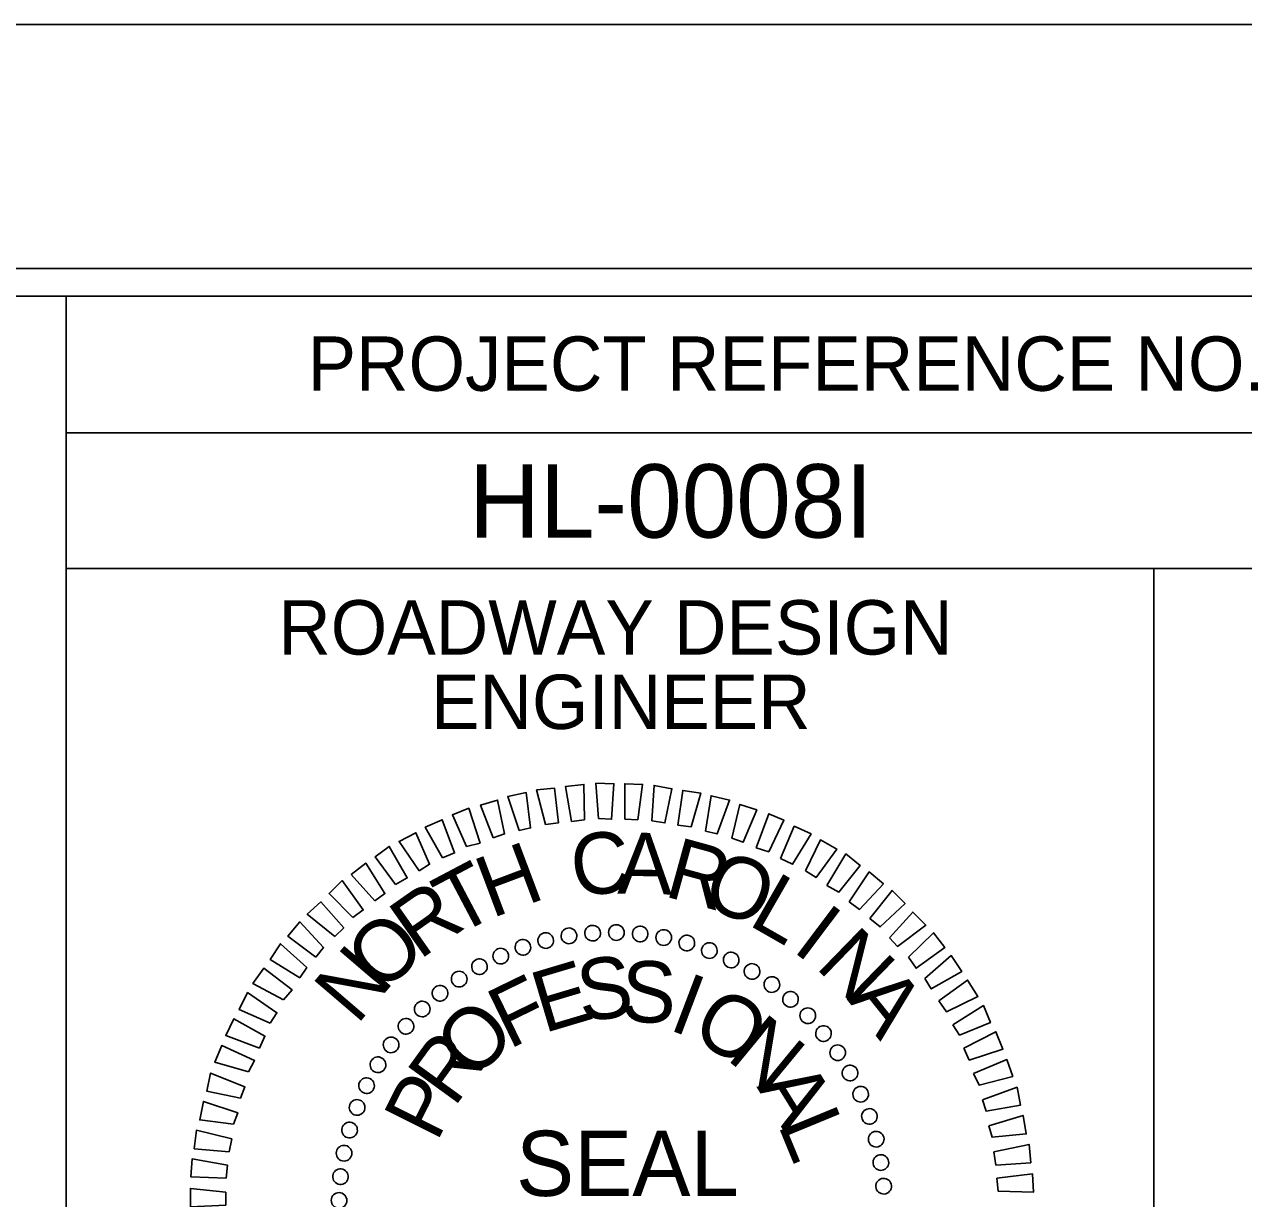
# Model space of a CAD drawing. Extents: x 3025871 to 3026431, y 707165 to 707825.
# Drawn here: x 3026241.49 to 3026258.31, y 707719.14 to 707735.34 of the extents above; entities that cross this region are included whole.
import ezdxf

# ---------------------------------------------------------------- set-up
doc = ezdxf.new("R2010")
doc.units = 0
for name, color, linetype in [('Old_Level_39', 7, 'Continuous'), ('Sheet Block Title CELL', 7, 'Continuous'), ('Sheet Cutting Line CELL', 7, 'Continuous'), ('Sheet Sticker Exception Certification CELL', 7, 'Continuous'), ('Typical Terminator CELL', 7, 'Continuous')]:
    doc.layers.add(name, color=color, linetype=linetype)

msp = doc.modelspace()

# ---------------------------------------------------------------- linework, layer by layer
at = {"layer": 'Old_Level_39'}
msp.add_lwpolyline([(3026273.948, 707731.968), (3026023.973, 707731.968), (3026023.973, 707573.703), (3026273.948, 707573.703)], close=True, dxfattribs=at)
at = {"layer": 'Sheet Block Title CELL'}
for p, q in [((3026249.006, 707722.76), (3026249.006, 707722.76)), ((3026249.328, 707722.805), (3026249.328, 707722.805)), ((3026249.658, 707722.812), (3026249.658, 707722.812)), ((3026249.988, 707722.79), (3026249.988, 707722.79)), ((3026248.361, 707722.61), (3026248.361, 707722.61)), ((3026248.676, 707722.7), (3026248.676, 707722.7)), ((3026250.311, 707722.737), (3026250.311, 707722.737)), ((3026250.626, 707722.67), (3026250.626, 707722.67)), ((3026248.061, 707722.49), (3026248.061, 707722.49)), ((3026250.941, 707722.565), (3026250.941, 707722.565)), ((3026251.241, 707722.43), (3026251.241, 707722.43)), ((3026247.768, 707722.34), (3026247.768, 707722.34)), ((3026251.533, 707722.28), (3026251.533, 707722.28)), ((3026247.483, 707722.167), (3026247.483, 707722.167)), ((3026251.803, 707722.092), (3026251.803, 707722.092)), ((3026247.221, 707721.98), (3026247.221, 707721.98)), ((3026246.973, 707721.755), (3026246.973, 707721.755)), ((3026252.066, 707721.89), (3026252.066, 707721.89)), ((3026252.298, 707721.665), (3026252.298, 707721.665)), ((3026246.748, 707721.522), (3026246.748, 707721.522)), ((3026252.523, 707721.417), (3026252.523, 707721.417)), ((3026246.546, 707721.26), (3026246.546, 707721.26)), ((3026252.711, 707721.155), (3026252.711, 707721.155)), ((3026246.358, 707720.99), (3026246.358, 707720.99)), ((3026252.883, 707720.87), (3026252.883, 707720.87)), ((3026246.208, 707720.697), (3026246.208, 707720.697)), ((3026253.033, 707720.577), (3026253.033, 707720.577)), ((3026246.073, 707720.397), (3026246.073, 707720.397)), ((3026253.153, 707720.277), (3026253.153, 707720.277)), ((3026245.968, 707720.082), (3026245.968, 707720.082)), ((3026253.243, 707719.962), (3026253.243, 707719.962)), ((3026245.901, 707719.767), (3026245.901, 707719.767)), ((3026253.303, 707719.632), (3026253.303, 707719.632)), ((3026245.848, 707719.445), (3026245.848, 707719.445)), ((3026253.348, 707719.31), (3026253.348, 707719.31))]:
    msp.add_line(p, q, dxfattribs=at)
for points in [[(3026248.676, 707724.297), (3026248.556, 707724.777), (3026248.803, 707724.8), (3026248.856, 707724.32)], [(3026249.036, 707724.342), (3026248.953, 707724.822), (3026249.208, 707724.852), (3026249.216, 707724.365)], [(3026249.411, 707724.38), (3026249.373, 707724.867), (3026249.621, 707724.86), (3026249.591, 707724.372)], [(3026249.771, 707724.372), (3026249.771, 707724.86), (3026250.018, 707724.852), (3026249.951, 707724.365)], [(3026250.146, 707724.35), (3026250.176, 707724.837), (3026250.423, 707724.792), (3026250.326, 707724.32)], [(3026250.506, 707724.29), (3026250.573, 707724.77), (3026250.821, 707724.732), (3026250.686, 707724.267)], [(3026247.956, 707724.117), (3026247.783, 707724.567), (3026248.016, 707724.635), (3026248.113, 707724.17)], [(3026248.316, 707724.215), (3026248.158, 707724.687), (3026248.413, 707724.74), (3026248.473, 707724.252)], [(3026250.888, 707724.207), (3026250.963, 707724.695), (3026251.218, 707724.635), (3026251.046, 707724.17)], [(3026247.588, 707723.997), (3026247.393, 707724.432), (3026247.618, 707724.522), (3026247.776, 707724.042)], [(3026251.248, 707724.11), (3026251.361, 707724.575), (3026251.593, 707724.5), (3026251.406, 707724.057)], [(3026251.586, 707723.975), (3026251.758, 707724.447), (3026251.968, 707724.357), (3026251.758, 707723.922)], [(3026247.258, 707723.84), (3026247.018, 707724.26), (3026247.251, 707724.365), (3026247.423, 707723.907)], [(3026251.923, 707723.832), (3026252.111, 707724.275), (3026252.343, 707724.17), (3026252.088, 707723.75)], [(3026246.936, 707723.66), (3026246.658, 707724.065), (3026246.891, 707724.185), (3026247.078, 707723.75)], [(3026246.606, 707723.472), (3026246.328, 707723.855), (3026246.523, 707723.997), (3026246.771, 707723.562)], [(3026252.268, 707723.66), (3026252.471, 707724.087), (3026252.696, 707723.96), (3026252.411, 707723.57)], [(3026246.321, 707723.247), (3026245.998, 707723.607), (3026246.201, 707723.765), (3026246.463, 707723.345)], [(3026252.561, 707723.457), (3026252.823, 707723.892), (3026253.018, 707723.735), (3026252.726, 707723.367)], [(3026252.868, 707723.232), (3026253.146, 707723.645), (3026253.341, 707723.48), (3026253.011, 707723.127)], [(3026246.021, 707723.015), (3026245.691, 707723.345), (3026245.871, 707723.525), (3026246.163, 707723.12)], [(3026253.153, 707723), (3026253.461, 707723.39), (3026253.641, 707723.21), (3026253.296, 707722.887)], [(3026245.773, 707722.752), (3026245.391, 707723.06), (3026245.578, 707723.232), (3026245.893, 707722.872)], [(3026253.423, 707722.737), (3026253.746, 707723.09), (3026253.926, 707722.91), (3026253.536, 707722.617)], [(3026245.511, 707722.467), (3026245.121, 707722.76), (3026245.286, 707722.955), (3026245.616, 707722.602)], [(3026253.686, 707722.467), (3026254.031, 707722.805), (3026254.188, 707722.602), (3026253.791, 707722.317)], [(3026245.286, 707722.182), (3026244.881, 707722.437), (3026245.023, 707722.655), (3026245.383, 707722.325)], [(3026253.911, 707722.175), (3026254.278, 707722.49), (3026254.421, 707722.272), (3026254.001, 707722.032)], [(3026245.061, 707721.882), (3026244.641, 707722.107), (3026244.791, 707722.317), (3026245.181, 707722.017)], [(3026254.106, 707721.867), (3026254.503, 707722.152), (3026254.646, 707721.927), (3026254.211, 707721.717)], [(3026244.881, 707721.56), (3026244.453, 707721.747), (3026244.566, 707721.98), (3026244.971, 707721.702)], [(3026254.301, 707721.537), (3026254.721, 707721.8), (3026254.818, 707721.567), (3026254.391, 707721.395)], [(3026244.731, 707721.215), (3026244.266, 707721.387), (3026244.378, 707721.62), (3026244.806, 707721.38)], [(3026254.451, 707721.215), (3026254.893, 707721.44), (3026254.991, 707721.2), (3026254.526, 707721.05)], [(3026244.581, 707720.885), (3026244.116, 707721.02), (3026244.213, 707721.252), (3026244.663, 707721.042)], [(3026254.586, 707720.862), (3026255.043, 707721.057), (3026255.126, 707720.825), (3026254.661, 707720.705)], [(3026244.468, 707720.525), (3026244.003, 707720.622), (3026244.056, 707720.87), (3026244.528, 707720.682)], [(3026254.706, 707720.502), (3026255.186, 707720.675), (3026255.231, 707720.427), (3026254.758, 707720.345)], [(3026244.371, 707720.165), (3026243.906, 707720.225), (3026243.958, 707720.48), (3026244.431, 707720.322)], [(3026254.796, 707720.142), (3026255.268, 707720.285), (3026255.313, 707720.03), (3026254.841, 707719.985)], [(3026244.311, 707719.782), (3026243.831, 707719.827), (3026243.861, 707720.082), (3026244.348, 707719.962)], [(3026254.863, 707719.782), (3026255.351, 707719.887), (3026255.373, 707719.632), (3026254.893, 707719.602)], [(3026244.273, 707719.422), (3026243.786, 707719.437), (3026243.801, 707719.685), (3026244.288, 707719.602)], [(3026254.908, 707719.422), (3026255.396, 707719.482), (3026255.411, 707719.227), (3026254.923, 707719.242)], [(3026244.266, 707719.047), (3026243.778, 707719.025), (3026243.778, 707719.28), (3026244.266, 707719.227)]]:
    msp.add_lwpolyline(points, close=True, dxfattribs=at)
for centre, major_axis in [((3026249.656, 707722.809), (0.002, 0.108)), ((3026248.681, 707722.698), (-0.026, 0.105)), ((3026249.002, 707722.763), (-0.017, 0.107)), ((3026249.328, 707722.8), (-0.008, 0.108)), ((3026249.984, 707722.789), (0.011, 0.107)), ((3026250.309, 707722.74), (0.021, 0.106)), ((3026250.628, 707722.664), (0.03, 0.104)), ((3026248.061, 707722.484), (-0.0439, 0.0987)), ((3026248.366, 707722.605), (-0.035, 0.102)), ((3026250.939, 707722.56), (0.039, 0.101)), ((3026247.767, 707722.338), (-0.0524, 0.0945)), ((3026251.24, 707722.429), (0.0473, 0.0971)), ((3026247.487, 707722.166), (-0.0604, 0.0895)), ((3026251.528, 707722.272), (0.0556, 0.0926)), ((3026247.223, 707721.971), (-0.068, 0.0839)), ((3026251.802, 707722.091), (0.0635, 0.0874)), ((3026252.059, 707721.887), (0.0709, 0.0815)), ((3026246.977, 707721.754), (-0.075, 0.0777)), ((3026252.297, 707721.661), (0.0777, 0.075)), ((3026246.752, 707721.516), (-0.0815, 0.0709)), ((3026252.514, 707721.415), (0.0839, 0.068)), ((3026246.547, 707721.259), (-0.0874, 0.0635)), ((3026252.71, 707721.151), (0.0895, 0.0604)), ((3026246.366, 707720.985), (-0.0926, 0.0556)), ((3026252.881, 707720.871), (0.0945, 0.0524)), ((3026246.209, 707720.697), (-0.0971, 0.0473)), ((3026253.027, 707720.578), (0.0987, 0.0439)), ((3026246.079, 707720.396), (-0.101, 0.039)), ((3026253.148, 707720.272), (0.102, 0.035)), ((3026245.974, 707720.084), (-0.104, 0.03)), ((3026253.241, 707719.958), (0.105, 0.026)), ((3026245.898, 707719.765), (-0.106, 0.021)), ((3026253.306, 707719.636), (0.107, 0.017)), ((3026245.849, 707719.441), (-0.107, 0.011)), ((3026253.344, 707719.31), (0.108, 0.008)), ((3026245.829, 707719.113), (-0.108, 0.002))]:
    msp.add_ellipse(centre, major_axis=major_axis, ratio=0.999708, dxfattribs=at)
at = {"layer": 'Sheet Cutting Line CELL'}
for p, q in [((3026242.065, 707729.703), (3026272.073, 707729.703)), ((3026257.073, 707727.828), (3026257.073, 707710.961))]:
    msp.add_line(p, q, dxfattribs=at)
for points in [[(3026272.073, 707731.586), (3026047.073, 707731.586), (3026047.073, 707574.086), (3026272.073, 707574.086)], [(3026242.065, 707731.586), (3026272.073, 707731.586), (3026272.073, 707727.828), (3026242.065, 707727.828)], [(3026242.065, 707727.828), (3026257.073, 707727.828), (3026257.073, 707710.953), (3026242.065, 707710.953)], [(3026257.073, 707727.828), (3026272.073, 707727.828), (3026272.073, 707710.953), (3026257.073, 707710.953)]]:
    msp.add_lwpolyline(points, close=True, dxfattribs=at)
at = {"layer": 'Typical Terminator CELL'}
msp.add_lwpolyline([(3026274.623, 707735.336), (3026022.023, 707735.336), (3026022.023, 707570.336), (3026274.623, 707570.336)], close=True, dxfattribs=at)

# ---------------------------------------------------------------- texts
at = {"layer": 'Sheet Block Title CELL'}
for s, height, rotation, p in [('C', 0.846, 6.2199, (3026249.073, 707723.3)), ('A', 0.846, 359.0203, (3026249.666, 707723.345)), ('R', 0.846, 344.6211, (3026250.296, 707723.315)), ('H', 0.846, 20.6195, (3026247.933, 707723)), ('T', 0.846, 27.8198, (3026247.446, 707722.752)), ('O', 0.846, 337.4212, (3026250.798, 707723.202)), ('L', 0.846, 330.2209, (3026251.458, 707722.925)), ('R', 0.846, 35.0205, (3026246.936, 707722.422)), ('I', 0.846, 323.0201, (3026252.066, 707722.565)), ('O', 0.846, 42.2217, (3026246.418, 707721.957)), ('N', 0.846, 315.8189, (3026252.388, 707722.332)), ('N', 0.846, 49.4235, (3026246.073, 707721.522)), ('E', 0.846, 16.6111, (3026248.653, 707721.417)), ('S', 0.846, 7.2556, (3026249.171, 707721.575)), ('S', 0.846, 357.9004, (3026249.711, 707721.582)), ('F', 0.846, 25.967, (3026248.173, 707721.192)), ('I', 0.846, 339.1896, (3026250.356, 707721.477)), ('A', 0.846, 308.6172, (3026252.831, 707721.89)), ('O', 0.846, 329.8335, (3026250.656, 707721.372)), ('O', 0.846, 44.6812, (3026247.678, 707720.75)), ('N', 0.846, 320.4766, (3026251.158, 707721.072)), ('R', 0.846, 54.0397, (3026247.416, 707720.382)), ('P', 0.846, 63.3989, (3026247.176, 707719.902)), ('A', 0.846, 301.7603, (3026251.586, 707720.682)), ('L', 0.846, 292.4008, (3026251.878, 707720.165)), ('SEAL', 0.8997, 360, (3026248.271, 707719.175))]:
    msp.add_text(s, height=height, rotation=rotation, dxfattribs=at).set_placement(p)
at = {"layer": 'Sheet Cutting Line CELL'}
for s, height, p in [('PROJECT REFERENCE NO.', 0.75001, (3026245.395, 707730.281)), ('ROADWAY DESIGN', 0.75001, (3026244.99, 707726.643)), ('ENGINEER', 0.75, (3026247.098, 707725.616))]:
    msp.add_text(s, height=height, rotation=360, dxfattribs=at).set_placement(p)
at = {"layer": 'Sheet Sticker Exception Certification CELL'}
msp.add_text('HL-0008I', height=1.0125, rotation=360, dxfattribs=at).set_placement((3026247.623, 707728.256))

doc.saveas('drawing.dxf')
